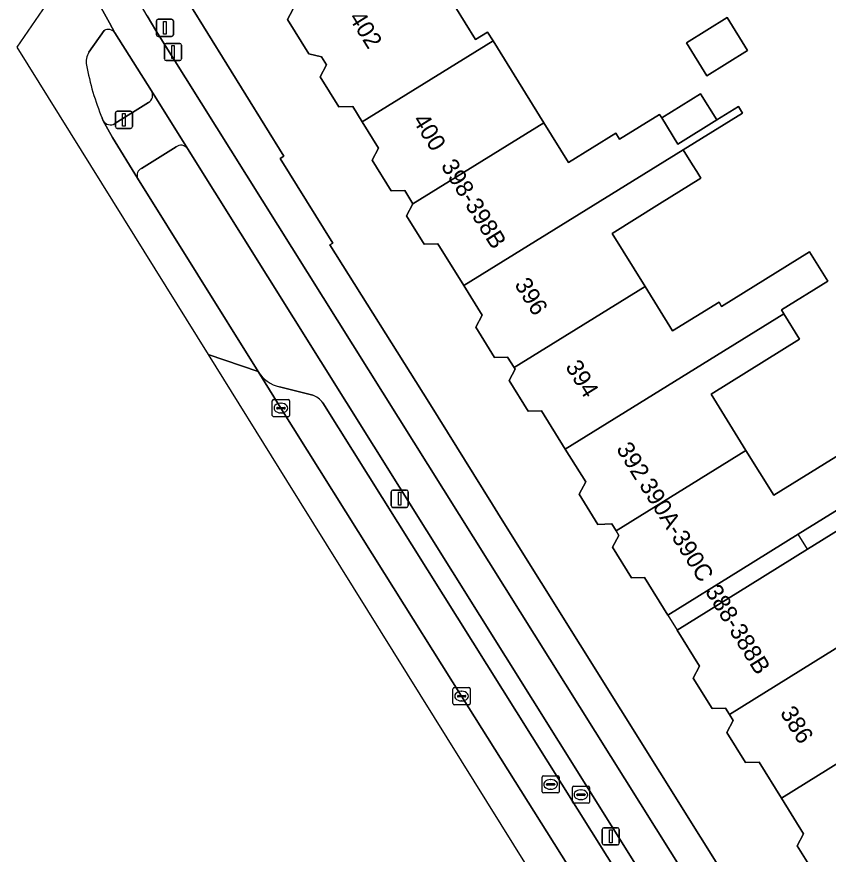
# Model space of a CAD drawing. Extents: x 160023 to 161302, y 384750 to 385707.
# Drawn here: x 160022.61 to 160069.82, y 385265.36 to 385314.09 of the extents above; entities that cross this region are included whole.
import ezdxf

# ---------------------------------------------------------------- set-up
doc = ezdxf.new("R2010")
doc.units = 0
for name, color, linetype in [('IMGEO_Berm_open', 7, 'Continuous'), ('IMGEO_Drukknoppaal', 7, 'Continuous'), ('IMGEO_Erf', 7, 'Continuous'), ('IMGEO_Fietspad_gesloten', 7, 'Continuous'), ('IMGEO_Kolk', 7, 'Continuous'), ('IMGEO_Lichtmast', 7, 'Continuous'), ('IMGEO_Pand', 7, 'Continuous'), ('IMGEO_Pand_nummerreeks', 7, 'Continuous'), ('IMGEO_Pand_overbouw', 7, 'Continuous'), ('IMGEO_Parkeervlak_open', 7, 'Continuous'), ('IMGEO_Rijbaan_regionaal_gesloten', 7, 'Continuous'), ('IMGEO_Rioolput', 7, 'Continuous'), ('IMGEO_Verkeerseiland_open', 7, 'Continuous'), ('IMGEO_Verkeersregelinstallatiepaal', 7, 'Continuous'), ('IMGEO_Voetpad_open', 7, 'Continuous')]:
    doc.layers.add(name, color=color, linetype=linetype)

msp = doc.modelspace()

# ---------------------------------------------------------------- linework, layer by layer
at = {"layer": 'IMGEO_Berm_open'}
for points in [[(160031.878, 385306.521), (160029.859, 385305.265)], [(160150.574, 385117.95), (160124.152, 385160.161), (160085.578, 385221.627), (160067.835, 385250), (160061.871, 385259.541), (160032.543, 385306.417)], [(160029.643, 385304.703), (160036.648, 385293.448)], [(160037.895, 385292.557), (160039.825, 385292.077)], [(160040.413, 385291.632), (160066.491, 385250), (160082.398, 385224.605), (160084.808, 385220.758), (160099.16, 385197.845), (160101.17, 385194.648), (160111.679, 385177.874), (160112.139, 385178.141), (160114.106, 385174.948), (160113.688, 385174.667), (160123.808, 385158.57), (160123.877, 385157.794), (160123.489, 385155.849)]]:
    msp.add_lwpolyline(points, dxfattribs=at)
for centre, radius, start, end in [((160032.162, 385306.157), 0.461, 34.2792, 127.9438), ((160030.055, 385304.867), 0.444, 116.2524, 201.6999), ((160038.362, 385294.528), 2.026, 212.2252, 256.6821), ((160039.32, 385290.799), 1.374, 37.3143, 68.4486)]:
    msp.add_arc(centre, radius, start, end, dxfattribs=at)
at = {"layer": 'IMGEO_Drukknoppaal'}
for p, q in [((160031.204, 385311.636), (160031.204, 385312.436)), ((160031.204, 385312.436), (160031.204, 385311.636)), ((160031.304, 385312.536), (160032.094, 385312.536)), ((160032.094, 385312.536), (160031.304, 385312.536)), ((160032.194, 385312.436), (160032.194, 385311.636)), ((160032.194, 385311.636), (160032.194, 385312.436)), ((160032.094, 385311.536), (160031.304, 385311.536)), ((160031.304, 385311.536), (160032.094, 385311.536))]:
    msp.add_line(p, q, dxfattribs=at)
msp.add_lwpolyline([(160031.624, 385312.411), (160031.774, 385312.411), (160031.774, 385311.661), (160031.624, 385311.661), (160031.624, 385312.411)], dxfattribs=at)
for centre, start, end in [((160031.304, 385312.436), 90, 180), ((160031.304, 385312.436), 90, 180), ((160032.094, 385312.436), 0, 90), ((160032.094, 385312.436), 360, 90), ((160031.304, 385311.636), 180, 270), ((160031.304, 385311.636), 180, 270), ((160032.094, 385311.636), 270, 0), ((160032.094, 385311.636), 270, 0)]:
    msp.add_arc(centre, 0.1, start, end, dxfattribs=at)
at = {"layer": 'IMGEO_Erf'}
for points in [[(160071.027, 385370.783), (160044.24, 385332.184), (160039.513, 385325.31), (160036.466, 385320.863), (160036.589, 385320.788), (160032.616, 385314.905), (160038.148, 385305.982), (160037.936, 385305.85), (160040.989, 385300.92), (160040.82, 385300.82), (160046.575, 385291.663), (160050.286, 385285.709), (160050.755, 385284.956), (160071.649, 385251.538)], [(160048.085, 385314.701), (160049.288, 385312.761), (160049.995, 385313.2), (160050.317, 385312.681), (160053.27, 385307.922), (160054.705, 385305.609), (160057.458, 385307.317), (160057.678, 385306.962), (160060.004, 385308.405), (160060.128, 385308.205), (160062.383, 385309.604), (160063.326, 385308.085), (160064.586, 385308.867), (160064.822, 385308.487), (160061.38, 385306.356), (160061.928, 385305.473), (160062.173, 385305.078), (160062.411, 385304.696), (160059.994, 385303.197), (160057.237, 385301.487), (160059.156, 385298.394), (160060.759, 385295.81), (160063.462, 385297.488), (160063.615, 385297.241), (160068.73, 385300.415), (160069.789, 385298.708), (160067.093, 385297.035), (160067.234, 385296.808), (160068.151, 385295.33), (160062.995, 385292.131), (160065.028, 385288.855), (160066.646, 385286.247), (160071.731, 385289.403)], [(160073.139, 385287.134), (160068.063, 385283.985), (160064.73, 385281.917), (160060.481, 385279.28), (160059.126, 385281.463), (160058.371, 385281.439), (160057.263, 385283.224), (160057.634, 385283.915), (160057.471, 385284.178), (160057.221, 385284.58), (160056.406, 385284.554), (160055.318, 385286.308), (160055.705, 385287.031), (160054.521, 385288.939), (160053.136, 385291.171), (160052.356, 385291.146), (160051.249, 385292.929), (160051.602, 385293.586), (160051.543, 385293.681), (160051.164, 385294.291), (160050.398, 385294.267), (160049.307, 385296.025), (160049.683, 385296.726), (160048.612, 385298.453), (160047.101, 385300.887), (160046.308, 385300.861), (160045.284, 385302.512), (160045.658, 385303.21), (160045.176, 385303.987), (160044.4, 385303.963), (160043.29, 385305.752), (160043.659, 385306.441), (160042.71, 385307.971), (160042.152, 385308.87), (160041.348, 385308.844), (160040.258, 385310.602), (160040.632, 385311.3), (160040.342, 385311.766), (160039.593, 385311.941), (160038.364, 385313.922), (160038.676, 385314.504)], [(160069.064, 385264.154), (160068.009, 385265.854), (160068.381, 385266.549), (160067.087, 385268.634), (160065.793, 385270.72), (160065.007, 385270.695), (160063.915, 385272.454), (160064.284, 385273.142), (160064.062, 385273.5), (160063.838, 385273.861), (160063.06, 385273.836), (160061.958, 385275.611), (160062.329, 385276.302), (160061.026, 385278.402), (160065.275, 385281.038), (160068.608, 385283.106), (160076.153, 385287.789)]]:
    msp.add_lwpolyline(points, dxfattribs=at)
msp.add_lwpolyline([(160062.76, 385310.663), (160061.573, 385312.578), (160063.93, 385314.039), (160065.117, 385312.125)], close=True, dxfattribs=at)
at = {"layer": 'IMGEO_Fietspad_gesloten'}
msp.add_lwpolyline([(160026.031, 385317.314), (160026.044, 385317.29), (160028.006, 385313.738), (160028.321, 385313.156), (160030.444, 385309.783), (160032.543, 385306.417), (160061.871, 385259.541), (160067.835, 385250), (160085.578, 385221.627), (160124.152, 385160.161), (160150.574, 385117.95), (160168.154, 385089.798), (160170.064, 385090.861), (160169.92, 385091.091), (160127.678, 385158.489), (160123.778, 385164.743), (160087.491, 385222.641), (160070.35, 385250), (160030.703, 385313.283), (160030.2, 385314.143), (160029.339, 385315.616), (160028.117, 385317.706), (160027.3, 385319.103), (160027.281, 385319.136)], close=True, dxfattribs=at)
at = {"layer": 'IMGEO_Kolk'}
for p, q in [((160037.552, 385291.822), (160038.404, 385291.822)), ((160037.477, 385290.896), (160037.477, 385291.748)), ((160037.736, 385291.316), (160037.736, 385291.328)), ((160038.174, 385291.279), (160037.776, 385291.279)), ((160037.779, 385291.365), (160038.177, 385291.365)), ((160037.965, 385291.602), (160037.99, 385291.602)), ((160038.22, 385291.328), (160038.22, 385291.316)), ((160038.478, 385291.748), (160038.478, 385290.896)), ((160038.404, 385290.822), (160037.552, 385290.822)), ((160037.988, 385291.042), (160037.963, 385291.042)), ((160047.987, 385274.137), (160047.987, 385274.989)), ((160048.062, 385275.063), (160048.914, 385275.063)), ((160048.475, 385274.843), (160048.5, 385274.843)), ((160048.988, 385274.989), (160048.988, 385274.137)), ((160048.246, 385274.557), (160048.246, 385274.569)), ((160048.684, 385274.52), (160048.286, 385274.52)), ((160048.289, 385274.606), (160048.687, 385274.606)), ((160048.498, 385274.283), (160048.473, 385274.283)), ((160048.73, 385274.569), (160048.73, 385274.557)), ((160048.914, 385274.063), (160048.062, 385274.063))]:
    msp.add_line(p, q, dxfattribs=at)
for points in [[(160037.552, 385291.822), (160038.404, 385291.822)], [(160037.477, 385290.896), (160037.477, 385291.748)], [(160038.478, 385291.748), (160038.478, 385290.896)], [(160038.404, 385290.822), (160037.552, 385290.822)], [(160047.987, 385274.137), (160047.987, 385274.989)], [(160048.062, 385275.063), (160048.914, 385275.063)], [(160048.988, 385274.989), (160048.988, 385274.137)], [(160048.914, 385274.063), (160048.062, 385274.063)]]:
    msp.add_lwpolyline(points, dxfattribs=at)
for centre, radius, start, end in [((160037.554, 385291.746), 0.0765, 91.552, 178.448), ((160037.554, 385291.746), 0.0765, 91.552, 178.448), ((160038.402, 385291.746), 0.0765, 1.552, 88.448), ((160038.402, 385291.746), 0.0765, 1.552, 88.448), ((160037.776, 385291.325), 0.0403, 85.8775, 175.7526), ((160037.773, 385291.315), 0.0366, 178.938, 274.7102), ((160038.177, 385291.322), 0.043, 264.8664, 352.4533), ((160038.181, 385291.327), 0.0386, 1.7309, 96.639), ((160037.554, 385290.898), 0.0765, 181.552, 268.448), ((160037.554, 385290.898), 0.0765, 181.552, 268.448), ((160038.402, 385290.898), 0.0765, 271.552, 358.448), ((160038.402, 385290.898), 0.0765, 271.552, 358.448), ((160048.064, 385274.987), 0.0765, 91.552, 178.448), ((160048.064, 385274.987), 0.0765, 91.552, 178.448), ((160048.912, 385274.987), 0.0765, 1.552, 88.448), ((160048.912, 385274.987), 0.0765, 1.552, 88.448), ((160048.286, 385274.566), 0.0403, 85.8775, 175.7526), ((160048.283, 385274.556), 0.0366, 178.938, 274.7102), ((160048.687, 385274.563), 0.043, 264.8664, 352.4533), ((160048.691, 385274.568), 0.0386, 1.7309, 96.639), ((160048.064, 385274.139), 0.0765, 181.552, 268.448), ((160048.064, 385274.139), 0.0765, 181.552, 268.448), ((160048.912, 385274.139), 0.0765, 271.552, 358.448), ((160048.912, 385274.139), 0.0765, 271.552, 358.448)]:
    msp.add_arc(centre, radius, start, end, dxfattribs=at)
for centre, major_axis, ratio, start_param, end_param in [((160037.964, 385291.322), (-0.387, 0.002), 0.722429, 4.712389, 7.853982), ((160037.989, 385291.322), (-0.39, 0.002), 0.717154, 1.570796, 4.712389), ((160048.474, 385274.563), (-0.387, 0.002), 0.722429, 4.712389, 7.853982), ((160048.499, 385274.563), (-0.39, 0.002), 0.717154, 1.570796, 4.712389)]:
    msp.add_ellipse(centre, major_axis=major_axis, ratio=ratio, start_param=start_param, end_param=end_param, dxfattribs=at)
at = {"layer": 'IMGEO_Lichtmast'}
for p, q in [((160044.392, 385285.647), (160044.392, 385286.447)), ((160044.392, 385286.447), (160044.392, 385285.647)), ((160044.492, 385286.547), (160045.282, 385286.547)), ((160045.282, 385286.547), (160044.492, 385286.547)), ((160045.382, 385286.447), (160045.382, 385285.647)), ((160045.382, 385285.647), (160045.382, 385286.447)), ((160045.282, 385285.547), (160044.492, 385285.547)), ((160044.492, 385285.547), (160045.282, 385285.547)), ((160056.668, 385266.007), (160056.668, 385266.807)), ((160056.668, 385266.807), (160056.668, 385266.007)), ((160056.768, 385266.907), (160057.558, 385266.907)), ((160057.558, 385266.907), (160056.768, 385266.907)), ((160057.658, 385266.807), (160057.658, 385266.007)), ((160057.658, 385266.007), (160057.658, 385266.807)), ((160057.558, 385265.907), (160056.768, 385265.907)), ((160056.768, 385265.907), (160057.558, 385265.907))]:
    msp.add_line(p, q, dxfattribs=at)
for points in [[(160044.812, 385286.422), (160044.962, 385286.422), (160044.962, 385285.672), (160044.812, 385285.672), (160044.812, 385286.422)], [(160057.088, 385266.782), (160057.238, 385266.782), (160057.238, 385266.032), (160057.088, 385266.032), (160057.088, 385266.782)]]:
    msp.add_lwpolyline(points, dxfattribs=at)
for centre, start, end in [((160044.492, 385286.447), 90, 180), ((160044.492, 385286.447), 90, 180), ((160045.282, 385286.447), 0, 90), ((160045.282, 385286.447), 360, 90), ((160044.492, 385285.647), 180, 270), ((160044.492, 385285.647), 180, 270), ((160045.282, 385285.647), 270, 0), ((160045.282, 385285.647), 270, 0), ((160056.768, 385266.807), 90, 180), ((160056.768, 385266.807), 90, 180), ((160057.558, 385266.807), 0, 90), ((160057.558, 385266.807), 360, 90), ((160056.768, 385266.007), 180, 270), ((160056.768, 385266.007), 180, 270), ((160057.558, 385266.007), 270, 0), ((160057.558, 385266.007), 270, 0)]:
    msp.add_arc(centre, 0.1, start, end, dxfattribs=at)
at = {"layer": 'IMGEO_Pand'}
for points in [[(160042.71, 385307.971), (160050.317, 385312.681), (160049.995, 385313.2), (160049.288, 385312.761), (160048.085, 385314.701), (160049.176, 385316.287), (160041.788, 385321.377), (160039.931, 385318.678), (160039.25, 385318.732), (160038.321, 385317.381), (160038.595, 385316.807), (160038.339, 385316.435), (160038.362, 385315.011), (160038.676, 385314.504), (160038.364, 385313.922), (160039.593, 385311.941), (160040.342, 385311.766), (160040.632, 385311.3), (160040.258, 385310.602), (160041.348, 385308.844), (160042.152, 385308.87)], [(160061.573, 385312.578), (160062.76, 385310.663), (160065.117, 385312.125), (160063.93, 385314.039)], [(160053.27, 385307.922), (160050.317, 385312.681), (160042.71, 385307.971), (160043.659, 385306.441), (160043.29, 385305.752), (160044.4, 385303.963), (160045.176, 385303.987), (160045.658, 385303.21)], [(160063.326, 385308.085), (160062.383, 385309.604), (160060.128, 385308.205), (160061.07, 385306.686)], [(160061.38, 385306.356), (160064.822, 385308.487), (160064.586, 385308.867), (160063.326, 385308.085), (160061.07, 385306.686), (160060.128, 385308.205), (160060.004, 385308.405), (160057.678, 385306.962), (160057.458, 385307.317), (160054.705, 385305.609), (160053.27, 385307.922), (160045.658, 385303.21), (160045.284, 385302.512), (160046.308, 385300.861), (160047.101, 385300.887), (160048.612, 385298.453)], [(160059.156, 385298.394), (160057.237, 385301.487), (160059.994, 385303.197), (160062.411, 385304.696), (160062.173, 385305.078), (160061.928, 385305.473), (160061.38, 385306.356), (160048.612, 385298.453), (160049.683, 385296.726), (160049.307, 385296.025), (160050.398, 385294.267), (160051.164, 385294.291), (160051.543, 385293.681)], [(160054.521, 385288.939), (160067.234, 385296.808), (160067.093, 385297.035), (160069.789, 385298.708), (160068.73, 385300.415), (160063.615, 385297.241), (160063.462, 385297.488), (160060.759, 385295.81), (160059.156, 385298.394), (160051.543, 385293.681), (160051.602, 385293.586), (160051.249, 385292.929), (160052.356, 385291.146), (160053.136, 385291.171)], [(160057.471, 385284.178), (160065.028, 385288.855), (160062.995, 385292.131), (160068.151, 385295.33), (160067.234, 385296.808), (160054.521, 385288.939), (160055.705, 385287.031), (160055.318, 385286.308), (160056.406, 385284.554), (160057.221, 385284.58)], [(160073.139, 385287.134), (160072.041, 385288.904), (160071.731, 385289.403), (160066.646, 385286.247), (160065.028, 385288.855), (160057.471, 385284.178), (160057.634, 385283.915), (160057.263, 385283.224), (160058.371, 385281.439), (160059.126, 385281.463), (160060.481, 385279.28), (160064.73, 385281.917), (160068.063, 385283.985)], [(160068.608, 385283.106), (160065.275, 385281.038), (160061.026, 385278.402), (160062.329, 385276.302), (160061.958, 385275.611), (160063.06, 385273.836), (160063.838, 385273.861), (160064.062, 385273.5), (160071.649, 385278.206), (160079.194, 385282.889), (160076.153, 385287.789)], [(160073.616, 385275.036), (160071.649, 385278.206), (160064.062, 385273.5), (160064.284, 385273.142), (160063.915, 385272.454), (160065.007, 385270.695), (160065.793, 385270.72), (160067.087, 385268.634), (160074.67, 385273.337)], [(160075.759, 385271.561), (160080.945, 385274.779), (160079.847, 385276.548), (160077.214, 385274.915), (160074.67, 385273.337), (160067.087, 385268.634), (160068.381, 385266.549), (160068.009, 385265.854), (160069.064, 385264.154), (160069.864, 385264.179), (160070.088, 385263.817), (160077.664, 385268.491)]]:
    msp.add_lwpolyline(points, close=True, dxfattribs=at)
at = {"layer": 'IMGEO_Pand_overbouw'}
msp.add_lwpolyline([(160068.063, 385283.985), (160064.73, 385281.917), (160060.481, 385279.28), (160061.026, 385278.402), (160065.275, 385281.038), (160068.608, 385283.106)], close=True, dxfattribs=at)
at = {"layer": 'IMGEO_Parkeervlak_open'}
for points in [[(160036.648, 385293.448), (160037.977, 385291.321), (160044.011, 385281.7), (160048.487, 385274.563), (160059.264, 385257.412), (160064.086, 385250), (160070.748, 385239.76), (160081.666, 385221.573), (160092.507, 385204.256), (160103.411, 385186.881), (160114.434, 385169.251), (160123.75, 385154.328)], [(160039.825, 385292.077), (160037.895, 385292.557)], [(160123.489, 385155.849), (160123.877, 385157.794), (160123.808, 385158.57), (160113.688, 385174.667), (160111.679, 385177.874), (160101.17, 385194.648), (160099.16, 385197.845), (160084.808, 385220.758), (160082.398, 385224.605), (160066.491, 385250), (160040.413, 385291.632)]]:
    msp.add_lwpolyline(points, dxfattribs=at)
for centre, radius, start, end in [((160038.362, 385294.528), 2.026, 212.2252, 256.6821), ((160039.32, 385290.799), 1.374, 37.3143, 68.4486)]:
    msp.add_arc(centre, radius, start, end, dxfattribs=at)
at = {"layer": 'IMGEO_Rijbaan_regionaal_gesloten'}
for points in [[(160028.321, 385313.156), (160028.006, 385313.738), (160026.044, 385317.29), (160026.031, 385317.314), (160022.611, 385312.331), (160033.754, 385294.437)], [(160026.81, 385312.027), (160027.69, 385313.293)], [(160033.754, 385294.437), (160036.648, 385293.448), (160029.643, 385304.703), (160028.176, 385307.056), (160027.911, 385307.546), (160027.643, 385308.035), (160027.581, 385308.183)], [(160147.221, 385116.919), (160136.545, 385133.954), (160126.752, 385149.483), (160126.191, 385150.495), (160123.75, 385154.328), (160114.434, 385169.251), (160103.411, 385186.881), (160092.507, 385204.256), (160081.666, 385221.573), (160070.748, 385239.76), (160064.086, 385250), (160059.264, 385257.412), (160048.487, 385274.563), (160044.011, 385281.7), (160037.977, 385291.321), (160036.648, 385293.448), (160033.754, 385294.437), (160038.311, 385287.118), (160087.33, 385208.396), (160132.353, 385136.178), (160151.876, 385106.938)]]:
    msp.add_lwpolyline(points, dxfattribs=at)
for centre, radius, start, end in [((160027.926, 385312.86), 0.494, 36.8979, 118.6027), ((160027.755, 385311.45), 1.107, 148.5838, 188.8847), ((160042.453, 385314.287), 16.075, 190.7842, 202.3152)]:
    msp.add_arc(centre, radius, start, end, dxfattribs=at)
at = {"layer": 'IMGEO_Rioolput'}
for p, q in [((160053.167, 385269.002), (160053.167, 385269.854)), ((160053.242, 385269.928), (160054.094, 385269.928)), ((160054.168, 385269.854), (160054.168, 385269.002)), ((160053.426, 385269.422), (160053.426, 385269.434)), ((160053.864, 385269.385), (160053.466, 385269.385)), ((160053.469, 385269.471), (160053.867, 385269.471)), ((160053.655, 385269.708), (160053.68, 385269.708)), ((160053.91, 385269.434), (160053.91, 385269.422)), ((160054.094, 385268.928), (160053.242, 385268.928)), ((160053.678, 385269.148), (160053.653, 385269.148)), ((160054.929, 385268.401), (160054.929, 385269.253)), ((160055.004, 385269.327), (160055.856, 385269.327)), ((160055.231, 385268.87), (160055.629, 385268.87)), ((160055.417, 385269.107), (160055.442, 385269.107)), ((160055.93, 385269.253), (160055.93, 385268.401)), ((160055.188, 385268.821), (160055.188, 385268.833)), ((160055.626, 385268.784), (160055.228, 385268.784)), ((160055.44, 385268.547), (160055.415, 385268.547)), ((160055.672, 385268.833), (160055.672, 385268.821)), ((160055.856, 385268.327), (160055.004, 385268.327))]:
    msp.add_line(p, q, dxfattribs=at)
for points in [[(160053.167, 385269.002), (160053.167, 385269.854)], [(160053.242, 385269.928), (160054.094, 385269.928)], [(160054.168, 385269.854), (160054.168, 385269.002)], [(160054.094, 385268.928), (160053.242, 385268.928)], [(160054.929, 385268.401), (160054.929, 385269.253)], [(160055.004, 385269.327), (160055.856, 385269.327)], [(160055.93, 385269.253), (160055.93, 385268.401)], [(160055.856, 385268.327), (160055.004, 385268.327)]]:
    msp.add_lwpolyline(points, dxfattribs=at)
for centre, radius, start, end in [((160053.244, 385269.852), 0.0765, 91.552, 178.448), ((160053.244, 385269.852), 0.0765, 91.552, 178.448), ((160054.092, 385269.852), 0.0765, 1.552, 88.448), ((160054.092, 385269.852), 0.0765, 1.552, 88.448), ((160053.466, 385269.431), 0.0403, 85.8775, 175.7526), ((160053.463, 385269.421), 0.0366, 178.938, 274.7102), ((160053.867, 385269.428), 0.043, 264.8664, 352.4533), ((160053.871, 385269.433), 0.0386, 1.7309, 96.639), ((160053.244, 385269.004), 0.0765, 181.552, 268.448), ((160053.244, 385269.004), 0.0765, 181.552, 268.448), ((160054.092, 385269.004), 0.0765, 271.552, 358.448), ((160054.092, 385269.004), 0.0765, 271.552, 358.448), ((160055.006, 385269.251), 0.0765, 91.552, 178.448), ((160055.006, 385269.251), 0.0765, 91.552, 178.448), ((160055.228, 385268.83), 0.0403, 85.8775, 175.7526), ((160055.633, 385268.832), 0.0386, 1.7309, 96.639), ((160055.854, 385269.251), 0.0765, 1.552, 88.448), ((160055.854, 385269.251), 0.0765, 1.552, 88.448), ((160055.006, 385268.403), 0.0765, 181.552, 268.448), ((160055.006, 385268.403), 0.0765, 181.552, 268.448), ((160055.225, 385268.82), 0.0366, 178.938, 274.7102), ((160055.629, 385268.827), 0.043, 264.8664, 352.4533), ((160055.854, 385268.403), 0.0765, 271.552, 358.448), ((160055.854, 385268.403), 0.0765, 271.552, 358.448)]:
    msp.add_arc(centre, radius, start, end, dxfattribs=at)
for centre, major_axis, ratio, start_param, end_param in [((160053.654, 385269.428), (-0.387, 0.002), 0.722429, 4.712389, 7.853982), ((160053.679, 385269.428), (-0.39, 0.002), 0.717154, 1.570796, 4.712389), ((160055.416, 385268.827), (-0.387, 0.002), 0.722429, 4.712389, 7.853982), ((160055.441, 385268.827), (-0.39, 0.002), 0.717154, 1.570796, 4.712389)]:
    msp.add_ellipse(centre, major_axis=major_axis, ratio=ratio, start_param=start_param, end_param=end_param, dxfattribs=at)
at = {"layer": 'IMGEO_Verkeerseiland_open'}
for points in [[(160027.69, 385313.293), (160026.81, 385312.027)], [(160030.444, 385309.783), (160028.321, 385313.156)], [(160028.315, 385307.871), (160030.268, 385309.093)], [(160027.581, 385308.183), (160027.643, 385308.035)]]:
    msp.add_lwpolyline(points, dxfattribs=at)
for centre, radius, start, end in [((160027.926, 385312.86), 0.494, 36.8979, 118.6027), ((160027.755, 385311.45), 1.107, 148.5838, 188.8847), ((160042.453, 385314.287), 16.075, 190.7842, 202.3152), ((160030.014, 385309.525), 0.501, 300.4294, 30.9517), ((160028.061, 385308.29), 0.49, 211.3312, 301.2392)]:
    msp.add_arc(centre, radius, start, end, dxfattribs=at)
at = {"layer": 'IMGEO_Verkeersregelinstallatiepaal'}
for p, q in [((160030.731, 385313.046), (160030.731, 385313.846)), ((160030.731, 385313.846), (160030.731, 385313.046)), ((160030.831, 385313.946), (160031.621, 385313.946)), ((160031.621, 385313.946), (160030.831, 385313.946)), ((160031.721, 385313.846), (160031.721, 385313.046)), ((160031.721, 385313.046), (160031.721, 385313.846)), ((160031.621, 385312.946), (160030.831, 385312.946)), ((160030.831, 385312.946), (160031.621, 385312.946)), ((160028.347, 385307.696), (160028.347, 385308.496)), ((160028.347, 385308.496), (160028.347, 385307.696)), ((160028.447, 385308.596), (160029.237, 385308.596)), ((160029.237, 385308.596), (160028.447, 385308.596)), ((160029.337, 385308.496), (160029.337, 385307.696)), ((160029.337, 385307.696), (160029.337, 385308.496)), ((160029.237, 385307.596), (160028.447, 385307.596)), ((160028.447, 385307.596), (160029.237, 385307.596))]:
    msp.add_line(p, q, dxfattribs=at)
for points in [[(160031.151, 385313.821), (160031.301, 385313.821), (160031.301, 385313.071), (160031.151, 385313.071), (160031.151, 385313.821)], [(160028.767, 385308.471), (160028.917, 385308.471), (160028.917, 385307.721), (160028.767, 385307.721), (160028.767, 385308.471)]]:
    msp.add_lwpolyline(points, dxfattribs=at)
for centre, start, end in [((160030.831, 385313.846), 90, 180), ((160030.831, 385313.846), 90, 180), ((160031.621, 385313.846), 0, 90), ((160031.621, 385313.846), 360, 90), ((160030.831, 385313.046), 180, 270), ((160030.831, 385313.046), 180, 270), ((160031.621, 385313.046), 270, 0), ((160031.621, 385313.046), 270, 0), ((160028.447, 385308.496), 90, 180), ((160028.447, 385308.496), 90, 180), ((160029.237, 385308.496), 0, 90), ((160029.237, 385308.496), 360, 90), ((160028.447, 385307.696), 180, 270), ((160028.447, 385307.696), 180, 270), ((160029.237, 385307.696), 270, 0), ((160029.237, 385307.696), 270, 0)]:
    msp.add_arc(centre, 0.1, start, end, dxfattribs=at)
at = {"layer": 'IMGEO_Voetpad_open'}
for points in [[(160103.458, 385200.92), (160089.292, 385223.094), (160085.619, 385228.915), (160085.88, 385229.102), (160078.493, 385240.928), (160078.326, 385240.862), (160075.929, 385244.686), (160076.049, 385244.741), (160072.82, 385250), (160071.814, 385251.639), (160071.649, 385251.538), (160050.755, 385284.956), (160050.286, 385285.709), (160046.575, 385291.663), (160040.82, 385300.82), (160040.989, 385300.92), (160037.936, 385305.85), (160038.148, 385305.982), (160032.616, 385314.905)], [(160030.2, 385314.143), (160030.703, 385313.283), (160070.35, 385250), (160087.491, 385222.641), (160123.778, 385164.743)], [(160032.543, 385306.417), (160030.444, 385309.783)], [(160030.268, 385309.093), (160028.315, 385307.871)], [(160027.643, 385308.035), (160027.911, 385307.546), (160028.176, 385307.056), (160029.643, 385304.703)], [(160029.859, 385305.265), (160031.878, 385306.521)]]:
    msp.add_lwpolyline(points, dxfattribs=at)
for centre, radius, start, end in [((160030.014, 385309.525), 0.501, 300.4294, 30.9517), ((160028.061, 385308.29), 0.49, 211.3312, 301.2392), ((160032.162, 385306.157), 0.461, 34.2792, 127.9438), ((160030.055, 385304.867), 0.444, 116.2524, 201.6999)]:
    msp.add_arc(centre, radius, start, end, dxfattribs=at)

# ---------------------------------------------------------------- texts
at = {"layer": 'IMGEO_Pand_nummerreeks'}
for s, rotation, p in [('402', 301.8947, (160041.897, 385314.037)), ('400', 301.776, (160045.609, 385308.076)), ('398-398B', 301.776, (160047.254, 385305.42)), ('396', 301.776, (160051.532, 385298.516)), ('394', 301.7741, (160054.494, 385293.734)), ('392', 301.7741, (160057.454, 385288.954)), ('390A-390C', 301.9135, (160058.784, 385286.85)), ('388-388B', 301.5812, (160062.623, 385280.668)), ('386', 301.862, (160066.983, 385273.593))]:
    msp.add_text(s, height=1, rotation=rotation, dxfattribs=at).set_placement(p)

doc.saveas('drawing.dxf')
